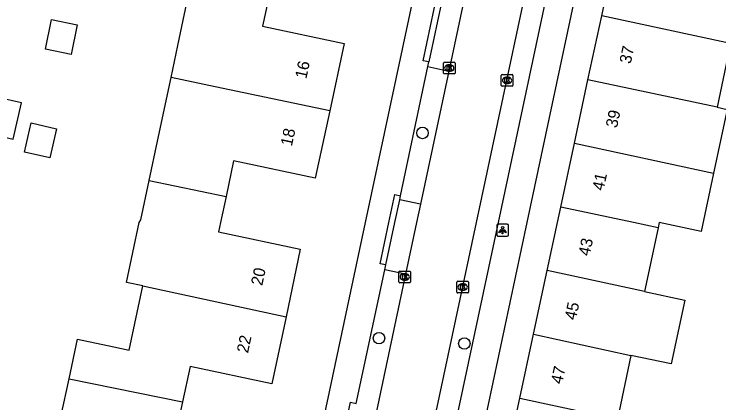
# Model space of a CAD drawing. Extents: x 160457 to 162082, y 388340 to 389736.
# Drawn here: x 161630.9 to 161690.9, y 388484.7 to 388517.8 of the extents above; entities that cross this region are included whole.
import ezdxf

# ---------------------------------------------------------------- set-up
doc = ezdxf.new("R2010")
doc.units = 0
for name, color, linetype in [('IMGEO_Boom', 7, 'Continuous'), ('IMGEO_Kolk', 7, 'Continuous'), ('IMGEO_Lichtpunt', 7, 'Continuous'), ('IMGEO_Pand', 7, 'Continuous'), ('IMGEO_Pand_nummerreeks', 7, 'Continuous'), ('IMGEO_Parkeervlak_open', 7, 'Continuous'), ('IMGEO_Rijbaan_lokaal_open', 7, 'Continuous'), ('IMGEO_Voetpad_open', 7, 'Continuous')]:
    doc.layers.add(name, color=color, linetype=linetype)

msp = doc.modelspace()

# ---------------------------------------------------------------- linework, layer by layer
at = {"layer": 'IMGEO_Boom'}
for centre in [(161665.651, 388507.635), (161661.953, 388490.165), (161669.216, 388489.706)]:
    msp.add_circle(centre, 0.489, dxfattribs=at)
at = {"layer": 'IMGEO_Kolk'}
for p, q in [((161667.436, 388512.736), (161667.436, 388513.588)), ((161667.511, 388513.662), (161668.363, 388513.662)), ((161667.924, 388513.442), (161667.949, 388513.442)), ((161668.437, 388513.588), (161668.437, 388512.736)), ((161667.947, 388512.882), (161667.922, 388512.882)), ((161668.363, 388512.662), (161667.511, 388512.662)), ((161672.361, 388511.688), (161672.361, 388512.54)), ((161672.436, 388512.614), (161673.288, 388512.614)), ((161672.849, 388512.394), (161672.874, 388512.394)), ((161673.362, 388512.54), (161673.362, 388511.688)), ((161673.288, 388511.614), (161672.436, 388511.614)), ((161672.872, 388511.834), (161672.847, 388511.834)), ((161663.639, 388494.949), (161663.639, 388495.801)), ((161663.714, 388495.875), (161664.566, 388495.875)), ((161664.127, 388495.655), (161664.152, 388495.655)), ((161664.64, 388495.801), (161664.64, 388494.949)), ((161664.566, 388494.875), (161663.714, 388494.875)), ((161664.15, 388495.095), (161664.125, 388495.095)), ((161668.578, 388494.086), (161668.578, 388494.938)), ((161668.653, 388495.012), (161669.505, 388495.012)), ((161669.066, 388494.792), (161669.091, 388494.792)), ((161669.579, 388494.938), (161669.579, 388494.086)), ((161669.089, 388494.232), (161669.064, 388494.232)), ((161669.505, 388494.012), (161668.653, 388494.012))]:
    msp.add_line(p, q, dxfattribs=at)
for points in [[(161667.436, 388512.736), (161667.436, 388513.588)], [(161667.511, 388513.662), (161668.363, 388513.662)], [(161667.757, 388513.362), (161667.88, 388513.362), (161667.88, 388513.211), (161668.01, 388513.362), (161668.174, 388513.362), (161668.028, 388513.211), (161668.181, 388512.962), (161668.029, 388512.962), (161667.944, 388513.126), (161667.88, 388513.059), (161667.88, 388512.962), (161667.757, 388512.962), (161667.757, 388513.362)], [(161668.437, 388513.588), (161668.437, 388512.736)], [(161668.363, 388512.662), (161667.511, 388512.662)], [(161672.361, 388511.688), (161672.361, 388512.54)], [(161672.436, 388512.614), (161673.288, 388512.614)], [(161672.682, 388512.314), (161672.805, 388512.314), (161672.805, 388512.163), (161672.935, 388512.314), (161673.099, 388512.314), (161672.953, 388512.163), (161673.106, 388511.914), (161672.954, 388511.914), (161672.869, 388512.078), (161672.805, 388512.011), (161672.805, 388511.914), (161672.682, 388511.914), (161672.682, 388512.314)], [(161673.362, 388512.54), (161673.362, 388511.688)], [(161673.288, 388511.614), (161672.436, 388511.614)], [(161663.639, 388494.949), (161663.639, 388495.801)], [(161663.714, 388495.875), (161664.566, 388495.875)], [(161663.96, 388495.575), (161664.083, 388495.575), (161664.083, 388495.424), (161664.213, 388495.575), (161664.377, 388495.575), (161664.231, 388495.424), (161664.384, 388495.175), (161664.232, 388495.175), (161664.147, 388495.339), (161664.083, 388495.272), (161664.083, 388495.175), (161663.96, 388495.175), (161663.96, 388495.575)], [(161664.64, 388495.801), (161664.64, 388494.949)], [(161664.566, 388494.875), (161663.714, 388494.875)], [(161668.578, 388494.086), (161668.578, 388494.938)], [(161668.653, 388495.012), (161669.505, 388495.012)], [(161669.579, 388494.938), (161669.579, 388494.086)], [(161668.899, 388494.712), (161669.022, 388494.712), (161669.022, 388494.561), (161669.152, 388494.712), (161669.316, 388494.712), (161669.17, 388494.561), (161669.323, 388494.312), (161669.171, 388494.312), (161669.086, 388494.476), (161669.022, 388494.409), (161669.022, 388494.312), (161668.899, 388494.312), (161668.899, 388494.712)], [(161669.505, 388494.012), (161668.653, 388494.012)]]:
    msp.add_lwpolyline(points, dxfattribs=at)
for centre, start, end in [((161667.513, 388513.586), 91.55205, 178.44795), ((161667.513, 388513.586), 91.55205, 178.44795), ((161668.361, 388513.586), 1.55205, 88.44795), ((161668.361, 388513.586), 1.55205, 88.44795), ((161667.513, 388512.738), 181.55205, 268.44795), ((161667.513, 388512.738), 181.55205, 268.44795), ((161668.361, 388512.738), 271.55205, 358.44795), ((161668.361, 388512.738), 271.55205, 358.44795), ((161672.438, 388512.538), 91.55205, 178.44795), ((161672.438, 388512.538), 91.55205, 178.44795), ((161673.286, 388512.538), 1.55205, 88.44795), ((161673.286, 388512.538), 1.55205, 88.44795), ((161672.438, 388511.69), 181.55205, 268.44795), ((161672.438, 388511.69), 181.55205, 268.44795), ((161673.286, 388511.69), 271.55205, 358.44795), ((161673.286, 388511.69), 271.55205, 358.44795), ((161663.716, 388495.799), 91.55205, 178.44795), ((161663.716, 388495.799), 91.55205, 178.44795), ((161664.564, 388495.799), 1.55205, 88.44795), ((161664.564, 388495.799), 1.55205, 88.44795), ((161663.716, 388494.951), 181.55205, 268.44795), ((161663.716, 388494.951), 181.55205, 268.44795), ((161664.564, 388494.951), 271.55205, 358.44795), ((161664.564, 388494.951), 271.55205, 358.44795), ((161668.655, 388494.936), 91.55205, 178.44795), ((161668.655, 388494.936), 91.55205, 178.44795), ((161669.503, 388494.936), 1.55205, 88.44795), ((161669.503, 388494.936), 1.55205, 88.44795), ((161668.655, 388494.088), 181.55205, 268.44795), ((161668.655, 388494.088), 181.55205, 268.44795), ((161669.503, 388494.088), 271.55205, 358.44795), ((161669.503, 388494.088), 271.55205, 358.44795)]:
    msp.add_arc(centre, 0.0765, start, end, dxfattribs=at)
for centre, major_axis, ratio, start_param, end_param in [((161667.923, 388513.162), (-0.387, 0.002), 0.722429, 4.712389, 7.853982), ((161667.948, 388513.162), (-0.39, 0.002), 0.717154, 1.570796, 4.712389), ((161672.848, 388512.114), (-0.387, 0.002), 0.722429, 4.712389, 7.853982), ((161672.873, 388512.114), (-0.39, 0.002), 0.717154, 1.570796, 4.712389), ((161664.126, 388495.375), (-0.387, 0.002), 0.722429, 4.712389, 7.853982), ((161664.151, 388495.375), (-0.39, 0.002), 0.717154, 1.570796, 4.712389), ((161669.065, 388494.512), (-0.387, 0.002), 0.722429, 4.712389, 7.853982), ((161669.09, 388494.512), (-0.39, 0.002), 0.717154, 1.570796, 4.712389)]:
    msp.add_ellipse(centre, major_axis=major_axis, ratio=ratio, start_param=start_param, end_param=end_param, dxfattribs=at)
at = {"layer": 'IMGEO_Lichtpunt'}
for p, q in [((161671.977, 388499.761), (161671.977, 388498.954)), ((161671.977, 388499.761), (161671.977, 388498.954)), ((161672.879, 388499.856), (161672.071, 388499.856)), ((161672.879, 388499.856), (161672.071, 388499.856)), ((161672.973, 388498.954), (161672.973, 388499.761)), ((161672.973, 388498.954), (161672.973, 388499.761)), ((161672.071, 388498.86), (161672.879, 388498.86)), ((161672.071, 388498.86), (161672.879, 388498.86))]:
    msp.add_line(p, q, dxfattribs=at)
for points in [[(161672.351, 388499.425), (161672.39, 388499.397), (161672.202, 388499.135), (161672.164, 388499.162), (161672.351, 388499.425)], [(161672.453, 388499.377), (161672.5, 388499.377), (161672.5, 388499.055), (161672.453, 388499.055), (161672.453, 388499.377)], [(161672.563, 388499.397), (161672.601, 388499.424), (161672.788, 388499.162), (161672.749, 388499.134), (161672.563, 388499.397)]]:
    msp.add_lwpolyline(points, dxfattribs=at)
msp.add_circle((161672.476, 388499.559), 0.0994, dxfattribs=at)
for centre, start, end in [((161672.071, 388499.761), 90, 180), ((161672.071, 388499.761), 90, 180), ((161672.879, 388499.761), 0, 90), ((161672.879, 388499.761), 0, 90), ((161672.071, 388498.954), 180, 270), ((161672.071, 388498.954), 180, 270), ((161672.879, 388498.954), 270, 0), ((161672.879, 388498.954), 270, 360)]:
    msp.add_arc(centre, 0.0946, start, end, dxfattribs=at)
at = {"layer": 'IMGEO_Pand'}
for points in [[(161680.92, 388517.609), (161682.078, 388523.01)], [(161644.236, 388512.354), (161644.82, 388515.078), (161645.39, 388517.773), (161646.09, 388521.08)], [(161652.672, 388519.731), (161652.036, 388516.716), (161658.993, 388515.248), (161657.759, 388509.506)], [(161679.752, 388512.159), (161680.92, 388517.609)], [(161691.894, 388515.254), (161680.92, 388517.609)], [(161634.066, 388517.284), (161636.248, 388516.832), (161635.726, 388514.309), (161633.544, 388514.761), (161634.066, 388517.284)], [(161691.894, 388515.254), (161690.742, 388509.828)], [(161642.37, 388503.591), (161643.082, 388506.936), (161644.236, 388512.354)], [(161657.759, 388509.506), (161647.989, 388511.555), (161644.236, 388512.354)], [(161678.594, 388506.758), (161679.752, 388512.159)], [(161690.742, 388509.828), (161679.752, 388512.159)], [(161631.503, 388510.188), (161627.424, 388511.12), (161626.719, 388508.034), (161630.798, 388507.102), (161631.503, 388510.188)], [(161690.742, 388509.828), (161691.605, 388509.644), (161690.451, 388504.207)], [(161657.759, 388509.506), (161656.526, 388503.773), (161649.563, 388505.251), (161648.922, 388502.234)], [(161632.316, 388508.486), (161634.471, 388507.993), (161633.902, 388505.504), (161631.747, 388505.997), (161632.316, 388508.486)], [(161677.431, 388501.328), (161678.594, 388506.758)], [(161678.594, 388506.758), (161690.451, 388504.207)], [(161690.451, 388504.207), (161689.396, 388499.239), (161685.811, 388500), (161685.716, 388499.551)], [(161641.839, 388494.61), (161640.446, 388494.907), (161641.529, 388500), (161641.657, 388500.246), (161642.37, 388503.591)], [(161642.37, 388503.591), (161648.922, 388502.234)], [(161648.922, 388502.234), (161648.448, 388500), (161648.282, 388499.216), (161655.245, 388497.738), (161654.031, 388491.99)], [(161676.271, 388495.917), (161677.146, 388500), (161677.431, 388501.328)], [(161685.716, 388499.551), (161683.623, 388500), (161677.431, 388501.328)], [(161685.716, 388499.551), (161684.564, 388494.124)], [(161675.109, 388490.496), (161676.271, 388495.917)], [(161684.564, 388494.124), (161676.271, 388495.917)], [(161635.547, 388486.702), (161636.268, 388490.086), (161639.354, 388489.429), (161640.676, 388489.148), (161641.839, 388494.61)], [(161641.839, 388494.61), (161654.031, 388491.99)], [(161684.564, 388494.124), (161687.987, 388493.398), (161686.835, 388487.971), (161683.412, 388488.697)], [(161654.031, 388491.99), (161652.821, 388486.263), (161645.858, 388487.756), (161645.211, 388484.739)], [(161673.945, 388485.066), (161675.109, 388490.496)], [(161675.109, 388490.496), (161683.412, 388488.697)], [(161683.412, 388488.697), (161682.26, 388483.27)], [(161637.478, 388477.206), (161638.638, 388482.65), (161637.942, 388482.798), (161634.856, 388483.455), (161635.547, 388486.702)], [(161635.547, 388486.702), (161645.211, 388484.739)], [(161645.211, 388484.739), (161644.564, 388481.721), (161651.527, 388480.228), (161650.298, 388474.463)], [(161672.783, 388479.645), (161673.945, 388485.066)], [(161673.945, 388485.066), (161682.26, 388483.27)]]:
    msp.add_lwpolyline(points, dxfattribs=at)
at = {"layer": 'IMGEO_Parkeervlak_open'}
for points in [[(161666.103, 388513.279), (161667.887, 388512.899)], [(161665.478, 388501.579), (161663.721, 388501.953)], [(161664.207, 388495.609), (161662.445, 388495.984)]]:
    msp.add_lwpolyline(points, dxfattribs=at)
at = {"layer": 'IMGEO_Rijbaan_lokaal_open'}
for points in [[(161665.05, 388475.64), (161670.25, 388500), (161676.532, 388529.435)], [(161669.138, 388518.775), (161667.887, 388512.899)], [(161667.887, 388512.899), (161665.478, 388501.579)], [(161665.478, 388501.579), (161665.142, 388500), (161664.207, 388495.609)], [(161664.207, 388495.609), (161661.724, 388483.939)]]:
    msp.add_lwpolyline(points, dxfattribs=at)
at = {"layer": 'IMGEO_Voetpad_open'}
for points in [[(161672.397, 388554.42), (161660.783, 388500), (161654.63, 388471.167)], [(161669.267, 388475.037), (161674.577, 388500), (161680.852, 388529.503)], [(161677.674, 388526.175), (161672.093, 388500), (161667.357, 388477.787)], [(161666.187, 388513.68), (161665.698, 388513.784), (161666.958, 388519.708), (161667.447, 388519.604)], [(161667.351, 388519.155), (161666.187, 388513.68)], [(161666.103, 388513.279), (161666.187, 388513.68)], [(161663.793, 388502.292), (161666.103, 388513.279)], [(161662.533, 388496.394), (161662.046, 388496.498), (161662.794, 388500), (161663.305, 388502.396), (161663.793, 388502.292)], [(161662.533, 388496.394), (161663.303, 388500), (161663.721, 388501.953)], [(161663.721, 388501.953), (161663.793, 388502.292)], [(161660.016, 388484.615), (161662.445, 388495.984)], [(161662.445, 388495.984), (161662.533, 388496.394)], [(161658.772, 388478.72), (161658.283, 388478.823), (161659.527, 388484.718), (161660.016, 388484.615)]]:
    msp.add_lwpolyline(points, dxfattribs=at)

# ---------------------------------------------------------------- texts
at = {"layer": 'IMGEO_Pand_nummerreeks'}
for s, rotation, p in [('37', 77.90395, (161683.388, 388513.468)), ('16', 77.86496, (161655.758, 388512.19)), ('39', 77.90395, (161682.219, 388508.014)), ('18', 77.86672, (161654.526, 388506.455)), ('41', 77.90395, (161681.073, 388502.67)), ('43', 77.90165, (161679.881, 388497.107)), ('20', 78.07209, (161652.004, 388494.585)), ('45', 77.90165, (161678.713, 388491.655)), ('22', 78.07209, (161650.791, 388488.841)), ('47', 77.90165, (161677.544, 388486.204))]:
    msp.add_text(s, height=1, rotation=rotation, dxfattribs=at).set_placement(p)

doc.saveas('drawing.dxf')
